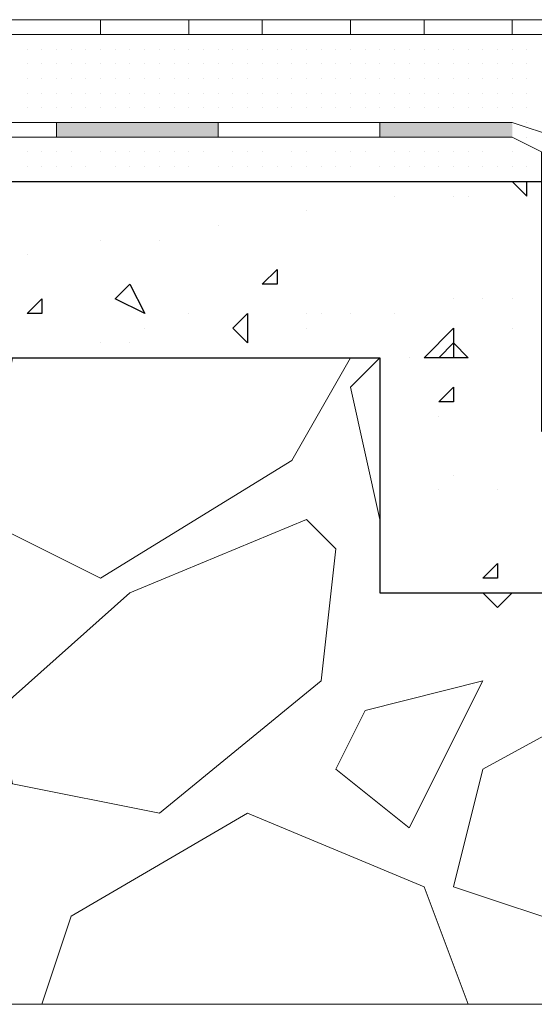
# Model space of a CAD drawing. Header units: metres. Extents: x 5.7 to 89.8, y 4 to 63.5.
# Tile 408 of 475: x 65.471 to 65.808, y 49.212 to 49.858. Entities that reach past the tile are written whole.
import ezdxf

# ---------------------------------------------------------------- set-up
doc = ezdxf.new("R2010")
doc.units = ezdxf.units.M
doc.header["$MEASUREMENT"] = 0
for name, color, linetype in [('PDF17_hatch', 7, 'Continuous'), ('PDF17_hatch-borshi', 7, 'Continuous'), ('PDF17_Isogam', 7, 'Continuous'), ('PDF17_kaff', 7, 'Continuous')]:
    doc.layers.add(name, color=color, linetype=linetype)

msp = doc.modelspace()

# ---------------------------------------------------------------- linework, layer by layer
at = {"layer": 'PDF17_hatch', "lineweight": 25}
for points in [[(65.79394, 49.75157), (65.80357, 49.74194), (65.80357, 49.75157)], [(65.71689, 49.74194), (65.71689, 49.74194)], [(65.75541, 49.74194), (65.75541, 49.74194)], [(65.76504, 49.74194), (65.76504, 49.74194)], [(65.6591, 49.73231), (65.6591, 49.73231)], [(65.60131, 49.72268), (65.60131, 49.72268)], [(65.52426, 49.71304), (65.52426, 49.71304)], [(65.56279, 49.71304), (65.56279, 49.71304)], [(65.47611, 49.70341), (65.47611, 49.70341)], [(65.48574, 49.67452), (65.48574, 49.67452)], [(65.75541, 49.67452), (65.75541, 49.67452)], [(65.77468, 49.67452), (65.77468, 49.67452)], [(65.79394, 49.67452), (65.79394, 49.67452)], [(65.58205, 49.66489), (65.58205, 49.66489)], [(65.6591, 49.66489), (65.6591, 49.66489)], [(65.66873, 49.66489), (65.66873, 49.66489)], [(65.68799, 49.66489), (65.68799, 49.66489)], [(65.71689, 49.66489), (65.71689, 49.66489)], [(65.55316, 49.65526), (65.55316, 49.65526)], [(65.6591, 49.65526), (65.6591, 49.65526)], [(65.79394, 49.65526), (65.79394, 49.65526)], [(65.52426, 49.64563), (65.52426, 49.64563)], [(65.54353, 49.64563), (65.54353, 49.64563)], [(65.72652, 49.63599), (65.72652, 49.63599)], [(65.75541, 49.61673), (65.75541, 49.61673)], [(65.74578, 49.59747), (65.74578, 49.59747)], [(65.75541, 49.55894), (65.75541, 49.55894)], [(65.74578, 49.54931), (65.74578, 49.54931)], [(65.78431, 49.54931), (65.78431, 49.54931)], [(65.74578, 49.4819), (65.74578, 49.4819)]]:
    msp.add_lwpolyline(points, dxfattribs=at)
for points in [[(65.63984, 49.69378), (65.63984, 49.68415), (65.63021, 49.68415)], [(65.55316, 49.66489), (65.5339, 49.67452), (65.54353, 49.68415)], [(65.48574, 49.67452), (65.48574, 49.66489), (65.47611, 49.66489)], [(65.62058, 49.66489), (65.62058, 49.64563), (65.61094, 49.65526)], [(65.75541, 49.63599), (65.73615, 49.63599), (65.75541, 49.65526)], [(65.75541, 49.64563), (65.76504, 49.63599), (65.74578, 49.63599)], [(65.75541, 49.61673), (65.75541, 49.6071), (65.74578, 49.6071)], [(65.78431, 49.50116), (65.78431, 49.49153), (65.77468, 49.49153)]]:
    msp.add_lwpolyline(points, close=True, dxfattribs=at)
at = {"layer": 'PDF17_hatch-borshi', "lineweight": 18}
for points in [[(65.47611, 49.84788), (65.47611, 49.84788)], [(65.48574, 49.84788), (65.48574, 49.84788)], [(65.49537, 49.84788), (65.49537, 49.84788)], [(65.505, 49.84788), (65.505, 49.84788)], [(65.505, 49.84788), (65.505, 49.84788)], [(65.51463, 49.84788), (65.51463, 49.84788)], [(65.52426, 49.84788), (65.52426, 49.84788)], [(65.5339, 49.84788), (65.5339, 49.84788)], [(65.54353, 49.84788), (65.54353, 49.84788)], [(65.55316, 49.84788), (65.55316, 49.84788)], [(65.56279, 49.84788), (65.56279, 49.84788)], [(65.57242, 49.84788), (65.57242, 49.84788)], [(65.58205, 49.84788), (65.58205, 49.84788)], [(65.58205, 49.84788), (65.58205, 49.84788)], [(65.60131, 49.84788), (65.60131, 49.84788)], [(65.60131, 49.84788), (65.60131, 49.84788)], [(65.61094, 49.84788), (65.61094, 49.84788)], [(65.62058, 49.84788), (65.62058, 49.84788)], [(65.63021, 49.84788), (65.63021, 49.84788)], [(65.63984, 49.84788), (65.63984, 49.84788)], [(65.64947, 49.84788), (65.64947, 49.84788)], [(65.64947, 49.84788), (65.64947, 49.84788)], [(65.6591, 49.84788), (65.6591, 49.84788)], [(65.66873, 49.84788), (65.66873, 49.84788)], [(65.66873, 49.84788), (65.66873, 49.84788)], [(65.68799, 49.84788), (65.68799, 49.84788)], [(65.68799, 49.84788), (65.68799, 49.84788)], [(65.69763, 49.84788), (65.69763, 49.84788)], [(65.70726, 49.84788), (65.70726, 49.84788)], [(65.71689, 49.84788), (65.71689, 49.84788)], [(65.71689, 49.84788), (65.71689, 49.84788)], [(65.71689, 49.84788), (65.71689, 49.84788)], [(65.72652, 49.84788), (65.72652, 49.84788)], [(65.73615, 49.84788), (65.73615, 49.84788)], [(65.74578, 49.84788), (65.74578, 49.84788)], [(65.75541, 49.84788), (65.75541, 49.84788)], [(65.75541, 49.84788), (65.75541, 49.84788)], [(65.76504, 49.84788), (65.76504, 49.84788)], [(65.77468, 49.84788), (65.77468, 49.84788)], [(65.78431, 49.84788), (65.78431, 49.84788)], [(65.78431, 49.84788), (65.78431, 49.84788)], [(65.79394, 49.84788), (65.79394, 49.84788)], [(65.80357, 49.84788), (65.80357, 49.84788)], [(65.47611, 49.83825), (65.47611, 49.83825)], [(65.47611, 49.83825), (65.47611, 49.83825)], [(65.47611, 49.83825), (65.47611, 49.83825)], [(65.47611, 49.83825), (65.47611, 49.83825)], [(65.48574, 49.83825), (65.48574, 49.83825)], [(65.48574, 49.83825), (65.48574, 49.83825)], [(65.48574, 49.83825), (65.48574, 49.83825)], [(65.48574, 49.83825), (65.48574, 49.83825)], [(65.49537, 49.83825), (65.49537, 49.83825)], [(65.49537, 49.83825), (65.49537, 49.83825)], [(65.49537, 49.83825), (65.49537, 49.83825)], [(65.505, 49.83825), (65.505, 49.83825)], [(65.505, 49.83825), (65.505, 49.83825)], [(65.505, 49.83825), (65.505, 49.83825)], [(65.51463, 49.83825), (65.51463, 49.83825)], [(65.51463, 49.83825), (65.51463, 49.83825)], [(65.52426, 49.83825), (65.52426, 49.83825)], [(65.52426, 49.83825), (65.52426, 49.83825)], [(65.52426, 49.83825), (65.52426, 49.83825)], [(65.5339, 49.83825), (65.5339, 49.83825)], [(65.5339, 49.83825), (65.5339, 49.83825)], [(65.5339, 49.83825), (65.5339, 49.83825)], [(65.5339, 49.83825), (65.5339, 49.83825)], [(65.5339, 49.83825), (65.5339, 49.83825)], [(65.54353, 49.83825), (65.54353, 49.83825)], [(65.54353, 49.83825), (65.54353, 49.83825)], [(65.54353, 49.83825), (65.54353, 49.83825)], [(65.54353, 49.83825), (65.54353, 49.83825)], [(65.55316, 49.83825), (65.55316, 49.83825)], [(65.55316, 49.83825), (65.55316, 49.83825)], [(65.55316, 49.83825), (65.55316, 49.83825)], [(65.56279, 49.83825), (65.56279, 49.83825)], [(65.56279, 49.83825), (65.56279, 49.83825)], [(65.56279, 49.83825), (65.56279, 49.83825)], [(65.56279, 49.83825), (65.56279, 49.83825)], [(65.57242, 49.83825), (65.57242, 49.83825)], [(65.57242, 49.83825), (65.57242, 49.83825)], [(65.57242, 49.83825), (65.57242, 49.83825)], [(65.58205, 49.83825), (65.58205, 49.83825)], [(65.58205, 49.83825), (65.58205, 49.83825)], [(65.58205, 49.83825), (65.58205, 49.83825)], [(65.59168, 49.83825), (65.59168, 49.83825)], [(65.59168, 49.83825), (65.59168, 49.83825)], [(65.59168, 49.83825), (65.59168, 49.83825)], [(65.59168, 49.83825), (65.59168, 49.83825)], [(65.60131, 49.83825), (65.60131, 49.83825)], [(65.60131, 49.83825), (65.60131, 49.83825)], [(65.60131, 49.83825), (65.60131, 49.83825)], [(65.61094, 49.83825), (65.61094, 49.83825)], [(65.61094, 49.83825), (65.61094, 49.83825)], [(65.61094, 49.83825), (65.61094, 49.83825)], [(65.62058, 49.83825), (65.62058, 49.83825)], [(65.62058, 49.83825), (65.62058, 49.83825)], [(65.63021, 49.83825), (65.63021, 49.83825)], [(65.63021, 49.83825), (65.63021, 49.83825)], [(65.63021, 49.83825), (65.63021, 49.83825)], [(65.63984, 49.83825), (65.63984, 49.83825)], [(65.63984, 49.83825), (65.63984, 49.83825)], [(65.64947, 49.83825), (65.64947, 49.83825)], [(65.64947, 49.83825), (65.64947, 49.83825)], [(65.64947, 49.83825), (65.64947, 49.83825)], [(65.64947, 49.83825), (65.64947, 49.83825)], [(65.6591, 49.83825), (65.6591, 49.83825)], [(65.6591, 49.83825), (65.6591, 49.83825)], [(65.6591, 49.83825), (65.6591, 49.83825)], [(65.66873, 49.83825), (65.66873, 49.83825)], [(65.66873, 49.83825), (65.66873, 49.83825)], [(65.66873, 49.83825), (65.66873, 49.83825)], [(65.66873, 49.83825), (65.66873, 49.83825)], [(65.67836, 49.83825), (65.67836, 49.83825)], [(65.67836, 49.83825), (65.67836, 49.83825)], [(65.67836, 49.83825), (65.67836, 49.83825)], [(65.67836, 49.83825), (65.67836, 49.83825)], [(65.68799, 49.83825), (65.68799, 49.83825)], [(65.68799, 49.83825), (65.68799, 49.83825)], [(65.69763, 49.83825), (65.69763, 49.83825)], [(65.69763, 49.83825), (65.69763, 49.83825)], [(65.69763, 49.83825), (65.69763, 49.83825)], [(65.70726, 49.83825), (65.70726, 49.83825)], [(65.70726, 49.83825), (65.70726, 49.83825)], [(65.71689, 49.83825), (65.71689, 49.83825)], [(65.71689, 49.83825), (65.71689, 49.83825)], [(65.71689, 49.83825), (65.71689, 49.83825)], [(65.72652, 49.83825), (65.72652, 49.83825)], [(65.72652, 49.83825), (65.72652, 49.83825)], [(65.73615, 49.83825), (65.73615, 49.83825)], [(65.73615, 49.83825), (65.73615, 49.83825)], [(65.73615, 49.83825), (65.73615, 49.83825)], [(65.74578, 49.83825), (65.74578, 49.83825)], [(65.74578, 49.83825), (65.74578, 49.83825)], [(65.74578, 49.83825), (65.74578, 49.83825)], [(65.74578, 49.83825), (65.74578, 49.83825)], [(65.75541, 49.83825), (65.75541, 49.83825)], [(65.75541, 49.83825), (65.75541, 49.83825)], [(65.75541, 49.83825), (65.75541, 49.83825)], [(65.76504, 49.83825), (65.76504, 49.83825)], [(65.76504, 49.83825), (65.76504, 49.83825)], [(65.76504, 49.83825), (65.76504, 49.83825)], [(65.76504, 49.83825), (65.76504, 49.83825)], [(65.77468, 49.83825), (65.77468, 49.83825)], [(65.77468, 49.83825), (65.77468, 49.83825)], [(65.78431, 49.83825), (65.78431, 49.83825)], [(65.78431, 49.83825), (65.78431, 49.83825)], [(65.78431, 49.83825), (65.78431, 49.83825)], [(65.78431, 49.83825), (65.78431, 49.83825)], [(65.79394, 49.83825), (65.79394, 49.83825)], [(65.79394, 49.83825), (65.79394, 49.83825)], [(65.79394, 49.83825), (65.79394, 49.83825)], [(65.80357, 49.83825), (65.80357, 49.83825)], [(65.80357, 49.83825), (65.80357, 49.83825)], [(65.80357, 49.83825), (65.80357, 49.83825)], [(65.80357, 49.83825), (65.80357, 49.83825)], [(65.47611, 49.82862), (65.47611, 49.82862)], [(65.47611, 49.82862), (65.47611, 49.82862)], [(65.47611, 49.82862), (65.47611, 49.82862)], [(65.47611, 49.82862), (65.47611, 49.82862)], [(65.48574, 49.82862), (65.48574, 49.82862)], [(65.48574, 49.82862), (65.48574, 49.82862)], [(65.48574, 49.82862), (65.48574, 49.82862)], [(65.48574, 49.82862), (65.48574, 49.82862)], [(65.49537, 49.82862), (65.49537, 49.82862)], [(65.49537, 49.82862), (65.49537, 49.82862)], [(65.49537, 49.82862), (65.49537, 49.82862)], [(65.49537, 49.82862), (65.49537, 49.82862)], [(65.505, 49.82862), (65.505, 49.82862)], [(65.505, 49.82862), (65.505, 49.82862)], [(65.505, 49.82862), (65.505, 49.82862)], [(65.505, 49.82862), (65.505, 49.82862)], [(65.51463, 49.82862), (65.51463, 49.82862)], [(65.51463, 49.82862), (65.51463, 49.82862)], [(65.51463, 49.82862), (65.51463, 49.82862)], [(65.51463, 49.82862), (65.51463, 49.82862)], [(65.52426, 49.82862), (65.52426, 49.82862)], [(65.52426, 49.82862), (65.52426, 49.82862)], [(65.52426, 49.82862), (65.52426, 49.82862)], [(65.52426, 49.82862), (65.52426, 49.82862)], [(65.5339, 49.82862), (65.5339, 49.82862)], [(65.5339, 49.82862), (65.5339, 49.82862)], [(65.5339, 49.82862), (65.5339, 49.82862)], [(65.5339, 49.82862), (65.5339, 49.82862)], [(65.54353, 49.82862), (65.54353, 49.82862)], [(65.54353, 49.82862), (65.54353, 49.82862)], [(65.54353, 49.82862), (65.54353, 49.82862)], [(65.55316, 49.82862), (65.55316, 49.82862)], [(65.55316, 49.82862), (65.55316, 49.82862)], [(65.55316, 49.82862), (65.55316, 49.82862)], [(65.55316, 49.82862), (65.55316, 49.82862)], [(65.56279, 49.82862), (65.56279, 49.82862)], [(65.56279, 49.82862), (65.56279, 49.82862)], [(65.56279, 49.82862), (65.56279, 49.82862)], [(65.56279, 49.82862), (65.56279, 49.82862)], [(65.57242, 49.82862), (65.57242, 49.82862)], [(65.57242, 49.82862), (65.57242, 49.82862)], [(65.57242, 49.82862), (65.57242, 49.82862)], [(65.58205, 49.82862), (65.58205, 49.82862)], [(65.58205, 49.82862), (65.58205, 49.82862)], [(65.58205, 49.82862), (65.58205, 49.82862)], [(65.58205, 49.82862), (65.58205, 49.82862)], [(65.59168, 49.82862), (65.59168, 49.82862)], [(65.59168, 49.82862), (65.59168, 49.82862)], [(65.59168, 49.82862), (65.59168, 49.82862)], [(65.59168, 49.82862), (65.59168, 49.82862)], [(65.60131, 49.82862), (65.60131, 49.82862)], [(65.60131, 49.82862), (65.60131, 49.82862)], [(65.60131, 49.82862), (65.60131, 49.82862)], [(65.60131, 49.82862), (65.60131, 49.82862)], [(65.61094, 49.82862), (65.61094, 49.82862)], [(65.61094, 49.82862), (65.61094, 49.82862)], [(65.61094, 49.82862), (65.61094, 49.82862)], [(65.61094, 49.82862), (65.61094, 49.82862)], [(65.62058, 49.82862), (65.62058, 49.82862)], [(65.62058, 49.82862), (65.62058, 49.82862)], [(65.62058, 49.82862), (65.62058, 49.82862)], [(65.62058, 49.82862), (65.62058, 49.82862)], [(65.62058, 49.82862), (65.62058, 49.82862)], [(65.63021, 49.82862), (65.63021, 49.82862)], [(65.63021, 49.82862), (65.63021, 49.82862)], [(65.63021, 49.82862), (65.63021, 49.82862)], [(65.63984, 49.82862), (65.63984, 49.82862)], [(65.63984, 49.82862), (65.63984, 49.82862)], [(65.63984, 49.82862), (65.63984, 49.82862)], [(65.64947, 49.82862), (65.64947, 49.82862)], [(65.64947, 49.82862), (65.64947, 49.82862)], [(65.64947, 49.82862), (65.64947, 49.82862)], [(65.6591, 49.82862), (65.6591, 49.82862)], [(65.6591, 49.82862), (65.6591, 49.82862)], [(65.6591, 49.82862), (65.6591, 49.82862)], [(65.66873, 49.82862), (65.66873, 49.82862)], [(65.66873, 49.82862), (65.66873, 49.82862)], [(65.66873, 49.82862), (65.66873, 49.82862)], [(65.66873, 49.82862), (65.66873, 49.82862)], [(65.67836, 49.82862), (65.67836, 49.82862)], [(65.67836, 49.82862), (65.67836, 49.82862)], [(65.67836, 49.82862), (65.67836, 49.82862)], [(65.68799, 49.82862), (65.68799, 49.82862)], [(65.68799, 49.82862), (65.68799, 49.82862)], [(65.68799, 49.82862), (65.68799, 49.82862)], [(65.68799, 49.82862), (65.68799, 49.82862)], [(65.68799, 49.82862), (65.68799, 49.82862)], [(65.69763, 49.82862), (65.69763, 49.82862)], [(65.69763, 49.82862), (65.69763, 49.82862)], [(65.69763, 49.82862), (65.69763, 49.82862)], [(65.70726, 49.82862), (65.70726, 49.82862)], [(65.70726, 49.82862), (65.70726, 49.82862)], [(65.70726, 49.82862), (65.70726, 49.82862)], [(65.70726, 49.82862), (65.70726, 49.82862)], [(65.71689, 49.82862), (65.71689, 49.82862)], [(65.71689, 49.82862), (65.71689, 49.82862)], [(65.71689, 49.82862), (65.71689, 49.82862)], [(65.72652, 49.82862), (65.72652, 49.82862)], [(65.72652, 49.82862), (65.72652, 49.82862)], [(65.72652, 49.82862), (65.72652, 49.82862)], [(65.73615, 49.82862), (65.73615, 49.82862)], [(65.73615, 49.82862), (65.73615, 49.82862)], [(65.73615, 49.82862), (65.73615, 49.82862)], [(65.73615, 49.82862), (65.73615, 49.82862)], [(65.73615, 49.82862), (65.73615, 49.82862)], [(65.74578, 49.82862), (65.74578, 49.82862)], [(65.74578, 49.82862), (65.74578, 49.82862)], [(65.75541, 49.82862), (65.75541, 49.82862)], [(65.75541, 49.82862), (65.75541, 49.82862)], [(65.75541, 49.82862), (65.75541, 49.82862)], [(65.75541, 49.82862), (65.75541, 49.82862)], [(65.76504, 49.82862), (65.76504, 49.82862)], [(65.76504, 49.82862), (65.76504, 49.82862)], [(65.76504, 49.82862), (65.76504, 49.82862)], [(65.77468, 49.82862), (65.77468, 49.82862)], [(65.77468, 49.82862), (65.77468, 49.82862)], [(65.77468, 49.82862), (65.77468, 49.82862)], [(65.78431, 49.82862), (65.78431, 49.82862)], [(65.78431, 49.82862), (65.78431, 49.82862)], [(65.78431, 49.82862), (65.78431, 49.82862)], [(65.79394, 49.82862), (65.79394, 49.82862)], [(65.79394, 49.82862), (65.79394, 49.82862)], [(65.79394, 49.82862), (65.79394, 49.82862)], [(65.79394, 49.82862), (65.79394, 49.82862)], [(65.80357, 49.82862), (65.80357, 49.82862)], [(65.80357, 49.82862), (65.80357, 49.82862)], [(65.80357, 49.82862), (65.80357, 49.82862)], [(65.80357, 49.82862), (65.80357, 49.82862)], [(65.47611, 49.81899), (65.47611, 49.81899)], [(65.47611, 49.81899), (65.47611, 49.81899)], [(65.48574, 49.81899), (65.48574, 49.81899)], [(65.48574, 49.81899), (65.48574, 49.81899)], [(65.48574, 49.81899), (65.48574, 49.81899)], [(65.49537, 49.81899), (65.49537, 49.81899)], [(65.49537, 49.81899), (65.49537, 49.81899)], [(65.49537, 49.81899), (65.49537, 49.81899)], [(65.505, 49.81899), (65.505, 49.81899)], [(65.505, 49.81899), (65.505, 49.81899)], [(65.505, 49.81899), (65.505, 49.81899)], [(65.505, 49.81899), (65.505, 49.81899)], [(65.51463, 49.81899), (65.51463, 49.81899)], [(65.51463, 49.81899), (65.51463, 49.81899)], [(65.51463, 49.81899), (65.51463, 49.81899)], [(65.51463, 49.81899), (65.51463, 49.81899)], [(65.51463, 49.81899), (65.51463, 49.81899)], [(65.52426, 49.81899), (65.52426, 49.81899)], [(65.52426, 49.81899), (65.52426, 49.81899)], [(65.52426, 49.81899), (65.52426, 49.81899)], [(65.52426, 49.81899), (65.52426, 49.81899)], [(65.5339, 49.81899), (65.5339, 49.81899)], [(65.5339, 49.81899), (65.5339, 49.81899)], [(65.5339, 49.81899), (65.5339, 49.81899)], [(65.5339, 49.81899), (65.5339, 49.81899)], [(65.5339, 49.81899), (65.5339, 49.81899)], [(65.54353, 49.81899), (65.54353, 49.81899)], [(65.54353, 49.81899), (65.54353, 49.81899)], [(65.54353, 49.81899), (65.54353, 49.81899)], [(65.54353, 49.81899), (65.54353, 49.81899)], [(65.55316, 49.81899), (65.55316, 49.81899)], [(65.55316, 49.81899), (65.55316, 49.81899)], [(65.55316, 49.81899), (65.55316, 49.81899)], [(65.55316, 49.81899), (65.55316, 49.81899)], [(65.56279, 49.81899), (65.56279, 49.81899)], [(65.56279, 49.81899), (65.56279, 49.81899)], [(65.56279, 49.81899), (65.56279, 49.81899)], [(65.56279, 49.81899), (65.56279, 49.81899)], [(65.57242, 49.81899), (65.57242, 49.81899)], [(65.57242, 49.81899), (65.57242, 49.81899)], [(65.57242, 49.81899), (65.57242, 49.81899)], [(65.58205, 49.81899), (65.58205, 49.81899)], [(65.58205, 49.81899), (65.58205, 49.81899)], [(65.58205, 49.81899), (65.58205, 49.81899)], [(65.58205, 49.81899), (65.58205, 49.81899)], [(65.59168, 49.81899), (65.59168, 49.81899)], [(65.59168, 49.81899), (65.59168, 49.81899)], [(65.59168, 49.81899), (65.59168, 49.81899)], [(65.59168, 49.81899), (65.59168, 49.81899)], [(65.60131, 49.81899), (65.60131, 49.81899)], [(65.60131, 49.81899), (65.60131, 49.81899)], [(65.60131, 49.81899), (65.60131, 49.81899)], [(65.61094, 49.81899), (65.61094, 49.81899)], [(65.61094, 49.81899), (65.61094, 49.81899)], [(65.61094, 49.81899), (65.61094, 49.81899)], [(65.61094, 49.81899), (65.61094, 49.81899)], [(65.62058, 49.81899), (65.62058, 49.81899)], [(65.62058, 49.81899), (65.62058, 49.81899)], [(65.62058, 49.81899), (65.62058, 49.81899)], [(65.63021, 49.81899), (65.63021, 49.81899)], [(65.63021, 49.81899), (65.63021, 49.81899)], [(65.63021, 49.81899), (65.63021, 49.81899)], [(65.63021, 49.81899), (65.63021, 49.81899)], [(65.63984, 49.81899), (65.63984, 49.81899)], [(65.63984, 49.81899), (65.63984, 49.81899)], [(65.63984, 49.81899), (65.63984, 49.81899)], [(65.64947, 49.81899), (65.64947, 49.81899)], [(65.64947, 49.81899), (65.64947, 49.81899)], [(65.64947, 49.81899), (65.64947, 49.81899)], [(65.64947, 49.81899), (65.64947, 49.81899)], [(65.6591, 49.81899), (65.6591, 49.81899)], [(65.6591, 49.81899), (65.6591, 49.81899)], [(65.6591, 49.81899), (65.6591, 49.81899)], [(65.6591, 49.81899), (65.6591, 49.81899)], [(65.66873, 49.81899), (65.66873, 49.81899)], [(65.66873, 49.81899), (65.66873, 49.81899)], [(65.66873, 49.81899), (65.66873, 49.81899)], [(65.66873, 49.81899), (65.66873, 49.81899)], [(65.67836, 49.81899), (65.67836, 49.81899)], [(65.67836, 49.81899), (65.67836, 49.81899)], [(65.67836, 49.81899), (65.67836, 49.81899)], [(65.68799, 49.81899), (65.68799, 49.81899)], [(65.68799, 49.81899), (65.68799, 49.81899)], [(65.69763, 49.81899), (65.69763, 49.81899)], [(65.69763, 49.81899), (65.69763, 49.81899)], [(65.69763, 49.81899), (65.69763, 49.81899)], [(65.70726, 49.81899), (65.70726, 49.81899)], [(65.70726, 49.81899), (65.70726, 49.81899)], [(65.70726, 49.81899), (65.70726, 49.81899)], [(65.71689, 49.81899), (65.71689, 49.81899)], [(65.71689, 49.81899), (65.71689, 49.81899)], [(65.71689, 49.81899), (65.71689, 49.81899)], [(65.71689, 49.81899), (65.71689, 49.81899)], [(65.72652, 49.81899), (65.72652, 49.81899)], [(65.72652, 49.81899), (65.72652, 49.81899)], [(65.72652, 49.81899), (65.72652, 49.81899)], [(65.73615, 49.81899), (65.73615, 49.81899)], [(65.73615, 49.81899), (65.73615, 49.81899)], [(65.73615, 49.81899), (65.73615, 49.81899)], [(65.73615, 49.81899), (65.73615, 49.81899)], [(65.74578, 49.81899), (65.74578, 49.81899)], [(65.74578, 49.81899), (65.74578, 49.81899)], [(65.74578, 49.81899), (65.74578, 49.81899)], [(65.74578, 49.81899), (65.74578, 49.81899)], [(65.74578, 49.81899), (65.74578, 49.81899)], [(65.75541, 49.81899), (65.75541, 49.81899)], [(65.75541, 49.81899), (65.75541, 49.81899)], [(65.75541, 49.81899), (65.75541, 49.81899)], [(65.76504, 49.81899), (65.76504, 49.81899)], [(65.76504, 49.81899), (65.76504, 49.81899)], [(65.76504, 49.81899), (65.76504, 49.81899)], [(65.76504, 49.81899), (65.76504, 49.81899)], [(65.77468, 49.81899), (65.77468, 49.81899)], [(65.77468, 49.81899), (65.77468, 49.81899)], [(65.77468, 49.81899), (65.77468, 49.81899)], [(65.77468, 49.81899), (65.77468, 49.81899)], [(65.78431, 49.81899), (65.78431, 49.81899)], [(65.78431, 49.81899), (65.78431, 49.81899)], [(65.79394, 49.81899), (65.79394, 49.81899)], [(65.79394, 49.81899), (65.79394, 49.81899)], [(65.80357, 49.81899), (65.80357, 49.81899)], [(65.80357, 49.81899), (65.80357, 49.81899)], [(65.80357, 49.81899), (65.80357, 49.81899)], [(65.80357, 49.81899), (65.80357, 49.81899)], [(65.47611, 49.80936), (65.47611, 49.80936)], [(65.47611, 49.80936), (65.47611, 49.80936)], [(65.47611, 49.80936), (65.47611, 49.80936)], [(65.47611, 49.80936), (65.47611, 49.80936)], [(65.48574, 49.80936), (65.48574, 49.80936)], [(65.48574, 49.80936), (65.48574, 49.80936)], [(65.48574, 49.80936), (65.48574, 49.80936)], [(65.49537, 49.80936), (65.49537, 49.80936)], [(65.505, 49.80936), (65.505, 49.80936)], [(65.505, 49.80936), (65.505, 49.80936)], [(65.51463, 49.80936), (65.51463, 49.80936)], [(65.51463, 49.80936), (65.51463, 49.80936)], [(65.52426, 49.80936), (65.52426, 49.80936)], [(65.52426, 49.80936), (65.52426, 49.80936)], [(65.52426, 49.80936), (65.52426, 49.80936)], [(65.52426, 49.80936), (65.52426, 49.80936)], [(65.5339, 49.80936), (65.5339, 49.80936)], [(65.5339, 49.80936), (65.5339, 49.80936)], [(65.5339, 49.80936), (65.5339, 49.80936)], [(65.5339, 49.80936), (65.5339, 49.80936)], [(65.5339, 49.80936), (65.5339, 49.80936)], [(65.54353, 49.80936), (65.54353, 49.80936)], [(65.54353, 49.80936), (65.54353, 49.80936)], [(65.54353, 49.80936), (65.54353, 49.80936)], [(65.54353, 49.80936), (65.54353, 49.80936)], [(65.55316, 49.80936), (65.55316, 49.80936)], [(65.55316, 49.80936), (65.55316, 49.80936)], [(65.55316, 49.80936), (65.55316, 49.80936)], [(65.55316, 49.80936), (65.55316, 49.80936)], [(65.56279, 49.80936), (65.56279, 49.80936)], [(65.56279, 49.80936), (65.56279, 49.80936)], [(65.56279, 49.80936), (65.56279, 49.80936)], [(65.56279, 49.80936), (65.56279, 49.80936)], [(65.57242, 49.80936), (65.57242, 49.80936)], [(65.57242, 49.80936), (65.57242, 49.80936)], [(65.57242, 49.80936), (65.57242, 49.80936)], [(65.58205, 49.80936), (65.58205, 49.80936)], [(65.58205, 49.80936), (65.58205, 49.80936)], [(65.58205, 49.80936), (65.58205, 49.80936)], [(65.59168, 49.80936), (65.59168, 49.80936)], [(65.59168, 49.80936), (65.59168, 49.80936)], [(65.59168, 49.80936), (65.59168, 49.80936)], [(65.59168, 49.80936), (65.59168, 49.80936)], [(65.60131, 49.80936), (65.60131, 49.80936)], [(65.60131, 49.80936), (65.60131, 49.80936)], [(65.60131, 49.80936), (65.60131, 49.80936)], [(65.61094, 49.80936), (65.61094, 49.80936)], [(65.61094, 49.80936), (65.61094, 49.80936)], [(65.62058, 49.80936), (65.62058, 49.80936)], [(65.62058, 49.80936), (65.62058, 49.80936)], [(65.62058, 49.80936), (65.62058, 49.80936)], [(65.62058, 49.80936), (65.62058, 49.80936)], [(65.63021, 49.80936), (65.63021, 49.80936)], [(65.63021, 49.80936), (65.63021, 49.80936)], [(65.63984, 49.80936), (65.63984, 49.80936)], [(65.63984, 49.80936), (65.63984, 49.80936)], [(65.63984, 49.80936), (65.63984, 49.80936)], [(65.63984, 49.80936), (65.63984, 49.80936)], [(65.64947, 49.80936), (65.64947, 49.80936)], [(65.64947, 49.80936), (65.64947, 49.80936)], [(65.64947, 49.80936), (65.64947, 49.80936)], [(65.6591, 49.80936), (65.6591, 49.80936)], [(65.6591, 49.80936), (65.6591, 49.80936)], [(65.6591, 49.80936), (65.6591, 49.80936)], [(65.6591, 49.80936), (65.6591, 49.80936)], [(65.66873, 49.80936), (65.66873, 49.80936)], [(65.66873, 49.80936), (65.66873, 49.80936)], [(65.66873, 49.80936), (65.66873, 49.80936)], [(65.66873, 49.80936), (65.66873, 49.80936)], [(65.67836, 49.80936), (65.67836, 49.80936)], [(65.67836, 49.80936), (65.67836, 49.80936)], [(65.67836, 49.80936), (65.67836, 49.80936)], [(65.67836, 49.80936), (65.67836, 49.80936)], [(65.68799, 49.80936), (65.68799, 49.80936)], [(65.68799, 49.80936), (65.68799, 49.80936)], [(65.68799, 49.80936), (65.68799, 49.80936)], [(65.68799, 49.80936), (65.68799, 49.80936)], [(65.69763, 49.80936), (65.69763, 49.80936)], [(65.69763, 49.80936), (65.69763, 49.80936)], [(65.70726, 49.80936), (65.70726, 49.80936)], [(65.70726, 49.80936), (65.70726, 49.80936)], [(65.70726, 49.80936), (65.70726, 49.80936)], [(65.71689, 49.80936), (65.71689, 49.80936)], [(65.72652, 49.80936), (65.72652, 49.80936)], [(65.72652, 49.80936), (65.72652, 49.80936)], [(65.72652, 49.80936), (65.72652, 49.80936)], [(65.73615, 49.80936), (65.73615, 49.80936)], [(65.73615, 49.80936), (65.73615, 49.80936)], [(65.73615, 49.80936), (65.73615, 49.80936)], [(65.73615, 49.80936), (65.73615, 49.80936)], [(65.73615, 49.80936), (65.73615, 49.80936)], [(65.74578, 49.80936), (65.74578, 49.80936)], [(65.74578, 49.80936), (65.74578, 49.80936)], [(65.74578, 49.80936), (65.74578, 49.80936)], [(65.74578, 49.80936), (65.74578, 49.80936)], [(65.74578, 49.80936), (65.74578, 49.80936)], [(65.75541, 49.80936), (65.75541, 49.80936)], [(65.75541, 49.80936), (65.75541, 49.80936)], [(65.75541, 49.80936), (65.75541, 49.80936)], [(65.75541, 49.80936), (65.75541, 49.80936)], [(65.76504, 49.80936), (65.76504, 49.80936)], [(65.76504, 49.80936), (65.76504, 49.80936)], [(65.76504, 49.80936), (65.76504, 49.80936)], [(65.76504, 49.80936), (65.76504, 49.80936)], [(65.77468, 49.80936), (65.77468, 49.80936)], [(65.77468, 49.80936), (65.77468, 49.80936)], [(65.77468, 49.80936), (65.77468, 49.80936)], [(65.77468, 49.80936), (65.77468, 49.80936)], [(65.77468, 49.80936), (65.77468, 49.80936)], [(65.78431, 49.80936), (65.78431, 49.80936)], [(65.78431, 49.80936), (65.78431, 49.80936)], [(65.78431, 49.80936), (65.78431, 49.80936)], [(65.78431, 49.80936), (65.78431, 49.80936)], [(65.79394, 49.80936), (65.79394, 49.80936)], [(65.79394, 49.80936), (65.79394, 49.80936)], [(65.79394, 49.80936), (65.79394, 49.80936)], [(65.79394, 49.80936), (65.79394, 49.80936)], [(65.80357, 49.80936), (65.80357, 49.80936)], [(65.80357, 49.80936), (65.80357, 49.80936)], [(65.80357, 49.80936), (65.80357, 49.80936)], [(65.80357, 49.80936), (65.80357, 49.80936)], [(65.80357, 49.80936), (65.80357, 49.80936)], [(65.47611, 49.79972), (65.47611, 49.79972)], [(65.47611, 49.79972), (65.47611, 49.79972)], [(65.47611, 49.79972), (65.47611, 49.79972)], [(65.48574, 49.79972), (65.48574, 49.79972)], [(65.48574, 49.79972), (65.48574, 49.79972)], [(65.48574, 49.79972), (65.48574, 49.79972)], [(65.48574, 49.79972), (65.48574, 49.79972)], [(65.48574, 49.79972), (65.48574, 49.79972)], [(65.49537, 49.79972), (65.49537, 49.79972)], [(65.49537, 49.79972), (65.49537, 49.79972)], [(65.49537, 49.79972), (65.49537, 49.79972)], [(65.49537, 49.79972), (65.49537, 49.79972)], [(65.505, 49.79972), (65.505, 49.79972)], [(65.505, 49.79972), (65.505, 49.79972)], [(65.505, 49.79972), (65.505, 49.79972)], [(65.505, 49.79972), (65.505, 49.79972)], [(65.51463, 49.79972), (65.51463, 49.79972)], [(65.51463, 49.79972), (65.51463, 49.79972)], [(65.51463, 49.79972), (65.51463, 49.79972)], [(65.51463, 49.79972), (65.51463, 49.79972)], [(65.52426, 49.79972), (65.52426, 49.79972)], [(65.52426, 49.79972), (65.52426, 49.79972)], [(65.5339, 49.79972), (65.5339, 49.79972)], [(65.5339, 49.79972), (65.5339, 49.79972)], [(65.5339, 49.79972), (65.5339, 49.79972)], [(65.54353, 49.79972), (65.54353, 49.79972)], [(65.54353, 49.79972), (65.54353, 49.79972)], [(65.54353, 49.79972), (65.54353, 49.79972)], [(65.54353, 49.79972), (65.54353, 49.79972)], [(65.55316, 49.79972), (65.55316, 49.79972)], [(65.55316, 49.79972), (65.55316, 49.79972)], [(65.56279, 49.79972), (65.56279, 49.79972)], [(65.56279, 49.79972), (65.56279, 49.79972)], [(65.56279, 49.79972), (65.56279, 49.79972)], [(65.56279, 49.79972), (65.56279, 49.79972)], [(65.56279, 49.79972), (65.56279, 49.79972)], [(65.56279, 49.79972), (65.56279, 49.79972)], [(65.57242, 49.79972), (65.57242, 49.79972)], [(65.57242, 49.79972), (65.57242, 49.79972)], [(65.57242, 49.79972), (65.57242, 49.79972)], [(65.57242, 49.79972), (65.57242, 49.79972)], [(65.58205, 49.79972), (65.58205, 49.79972)], [(65.58205, 49.79972), (65.58205, 49.79972)], [(65.58205, 49.79972), (65.58205, 49.79972)], [(65.58205, 49.79972), (65.58205, 49.79972)], [(65.58205, 49.79972), (65.58205, 49.79972)], [(65.59168, 49.79972), (65.59168, 49.79972)], [(65.59168, 49.79972), (65.59168, 49.79972)], [(65.59168, 49.79972), (65.59168, 49.79972)], [(65.59168, 49.79972), (65.59168, 49.79972)], [(65.59168, 49.79972), (65.59168, 49.79972)], [(65.60131, 49.79972), (65.60131, 49.79972)], [(65.60131, 49.79972), (65.60131, 49.79972)], [(65.60131, 49.79972), (65.60131, 49.79972)], [(65.61094, 49.79972), (65.61094, 49.79972)], [(65.61094, 49.79972), (65.61094, 49.79972)], [(65.61094, 49.79972), (65.61094, 49.79972)], [(65.61094, 49.79972), (65.61094, 49.79972)], [(65.61094, 49.79972), (65.61094, 49.79972)], [(65.62058, 49.79972), (65.62058, 49.79972)], [(65.62058, 49.79972), (65.62058, 49.79972)], [(65.62058, 49.79972), (65.62058, 49.79972)], [(65.63021, 49.79972), (65.63021, 49.79972)], [(65.63021, 49.79972), (65.63021, 49.79972)], [(65.63021, 49.79972), (65.63021, 49.79972)], [(65.63021, 49.79972), (65.63021, 49.79972)], [(65.63984, 49.79972), (65.63984, 49.79972)], [(65.63984, 49.79972), (65.63984, 49.79972)], [(65.63984, 49.79972), (65.63984, 49.79972)], [(65.64947, 49.79972), (65.64947, 49.79972)], [(65.64947, 49.79972), (65.64947, 49.79972)], [(65.64947, 49.79972), (65.64947, 49.79972)], [(65.64947, 49.79972), (65.64947, 49.79972)], [(65.6591, 49.79972), (65.6591, 49.79972)], [(65.6591, 49.79972), (65.6591, 49.79972)], [(65.6591, 49.79972), (65.6591, 49.79972)], [(65.6591, 49.79972), (65.6591, 49.79972)], [(65.66873, 49.79972), (65.66873, 49.79972)], [(65.66873, 49.79972), (65.66873, 49.79972)], [(65.66873, 49.79972), (65.66873, 49.79972)], [(65.66873, 49.79972), (65.66873, 49.79972)], [(65.67836, 49.79972), (65.67836, 49.79972)], [(65.67836, 49.79972), (65.67836, 49.79972)], [(65.67836, 49.79972), (65.67836, 49.79972)], [(65.67836, 49.79972), (65.67836, 49.79972)], [(65.67836, 49.79972), (65.67836, 49.79972)], [(65.68799, 49.79972), (65.68799, 49.79972)], [(65.68799, 49.79972), (65.68799, 49.79972)], [(65.68799, 49.79972), (65.68799, 49.79972)], [(65.69763, 49.79972), (65.69763, 49.79972)], [(65.69763, 49.79972), (65.69763, 49.79972)], [(65.69763, 49.79972), (65.69763, 49.79972)], [(65.69763, 49.79972), (65.69763, 49.79972)], [(65.69763, 49.79972), (65.69763, 49.79972)], [(65.70726, 49.79972), (65.70726, 49.79972)], [(65.70726, 49.79972), (65.70726, 49.79972)], [(65.70726, 49.79972), (65.70726, 49.79972)], [(65.71689, 49.79972), (65.71689, 49.79972)], [(65.71689, 49.79972), (65.71689, 49.79972)], [(65.71689, 49.79972), (65.71689, 49.79972)], [(65.71689, 49.79972), (65.71689, 49.79972)], [(65.72652, 49.79972), (65.72652, 49.79972)], [(65.72652, 49.79972), (65.72652, 49.79972)], [(65.72652, 49.79972), (65.72652, 49.79972)], [(65.72652, 49.79972), (65.72652, 49.79972)], [(65.73615, 49.79972), (65.73615, 49.79972)], [(65.73615, 49.79972), (65.73615, 49.79972)], [(65.74578, 49.79972), (65.74578, 49.79972)], [(65.74578, 49.79972), (65.74578, 49.79972)], [(65.74578, 49.79972), (65.74578, 49.79972)], [(65.74578, 49.79972), (65.74578, 49.79972)], [(65.75541, 49.79972), (65.75541, 49.79972)], [(65.75541, 49.79972), (65.75541, 49.79972)], [(65.75541, 49.79972), (65.75541, 49.79972)], [(65.76504, 49.79972), (65.76504, 49.79972)], [(65.76504, 49.79972), (65.76504, 49.79972)], [(65.76504, 49.79972), (65.76504, 49.79972)], [(65.76504, 49.79972), (65.76504, 49.79972)], [(65.77468, 49.79972), (65.77468, 49.79972)], [(65.77468, 49.79972), (65.77468, 49.79972)], [(65.77468, 49.79972), (65.77468, 49.79972)], [(65.77468, 49.79972), (65.77468, 49.79972)], [(65.78431, 49.79972), (65.78431, 49.79972)], [(65.78431, 49.79972), (65.78431, 49.79972)], [(65.78431, 49.79972), (65.78431, 49.79972)], [(65.79394, 49.79972), (65.79394, 49.79972)], [(65.79394, 49.79972), (65.79394, 49.79972)], [(65.79394, 49.79972), (65.79394, 49.79972)], [(65.80357, 49.79972), (65.80357, 49.79972)], [(65.80357, 49.79972), (65.80357, 49.79972)], [(65.80357, 49.79972), (65.80357, 49.79972)], [(65.80357, 49.79972), (65.80357, 49.79972)], [(65.48574, 49.79009), (65.48574, 49.79009)], [(65.49537, 49.79009), (65.49537, 49.79009)], [(65.51463, 49.79009), (65.51463, 49.79009)], [(65.52426, 49.79009), (65.52426, 49.79009)], [(65.5339, 49.79009), (65.5339, 49.79009)], [(65.5339, 49.79009), (65.5339, 49.79009)], [(65.5339, 49.79009), (65.5339, 49.79009)], [(65.54353, 49.79009), (65.54353, 49.79009)], [(65.55316, 49.79009), (65.55316, 49.79009)], [(65.55316, 49.79009), (65.55316, 49.79009)], [(65.57242, 49.79009), (65.57242, 49.79009)], [(65.59168, 49.79009), (65.59168, 49.79009)], [(65.62058, 49.79009), (65.62058, 49.79009)], [(65.63984, 49.79009), (65.63984, 49.79009)], [(65.63984, 49.79009), (65.63984, 49.79009)], [(65.64947, 49.79009), (65.64947, 49.79009)], [(65.6591, 49.79009), (65.6591, 49.79009)], [(65.6591, 49.79009), (65.6591, 49.79009)], [(65.66873, 49.79009), (65.66873, 49.79009)], [(65.67836, 49.79009), (65.67836, 49.79009)], [(65.68799, 49.79009), (65.68799, 49.79009)], [(65.69763, 49.79009), (65.69763, 49.79009)], [(65.70726, 49.79009), (65.70726, 49.79009)], [(65.71689, 49.79009), (65.71689, 49.79009)], [(65.72652, 49.79009), (65.72652, 49.79009)], [(65.72652, 49.79009), (65.72652, 49.79009)], [(65.73615, 49.79009), (65.73615, 49.79009)], [(65.74578, 49.79009), (65.74578, 49.79009)], [(65.74578, 49.79009), (65.74578, 49.79009)], [(65.74578, 49.79009), (65.74578, 49.79009)], [(65.75541, 49.79009), (65.75541, 49.79009)], [(65.75541, 49.79009), (65.75541, 49.79009)], [(65.76504, 49.79009), (65.76504, 49.79009)], [(65.77468, 49.79009), (65.77468, 49.79009)], [(65.77468, 49.79009), (65.77468, 49.79009)], [(65.78431, 49.79009), (65.78431, 49.79009)], [(65.79394, 49.79009), (65.79394, 49.79009)], [(65.80357, 49.79009), (65.80357, 49.79009)], [(65.80357, 49.79009), (65.80357, 49.79009)], [(65.47611, 49.78046), (65.47611, 49.78046)], [(65.48574, 49.78046), (65.48574, 49.78046)], [(65.51463, 49.78046), (65.51463, 49.78046)], [(65.51463, 49.78046), (65.51463, 49.78046)], [(65.5339, 49.78046), (65.5339, 49.78046)], [(65.54353, 49.78046), (65.54353, 49.78046)], [(65.55316, 49.78046), (65.55316, 49.78046)], [(65.56279, 49.78046), (65.56279, 49.78046)], [(65.58205, 49.78046), (65.58205, 49.78046)], [(65.58205, 49.78046), (65.58205, 49.78046)], [(65.59168, 49.78046), (65.59168, 49.78046)], [(65.59168, 49.78046), (65.59168, 49.78046)], [(65.60131, 49.78046), (65.60131, 49.78046)], [(65.60131, 49.78046), (65.60131, 49.78046)], [(65.61094, 49.78046), (65.61094, 49.78046)], [(65.62058, 49.78046), (65.62058, 49.78046)], [(65.62058, 49.78046), (65.62058, 49.78046)], [(65.62058, 49.78046), (65.62058, 49.78046)], [(65.63984, 49.78046), (65.63984, 49.78046)], [(65.64947, 49.78046), (65.64947, 49.78046)], [(65.66873, 49.78046), (65.66873, 49.78046)], [(65.66873, 49.78046), (65.66873, 49.78046)], [(65.68799, 49.78046), (65.68799, 49.78046)], [(65.69763, 49.78046), (65.69763, 49.78046)], [(65.71689, 49.78046), (65.71689, 49.78046)], [(65.72652, 49.78046), (65.72652, 49.78046)], [(65.73615, 49.78046), (65.73615, 49.78046)], [(65.74578, 49.78046), (65.74578, 49.78046)], [(65.75541, 49.78046), (65.75541, 49.78046)], [(65.75541, 49.78046), (65.75541, 49.78046)], [(65.75541, 49.78046), (65.75541, 49.78046)], [(65.76504, 49.78046), (65.76504, 49.78046)], [(65.77468, 49.78046), (65.77468, 49.78046)], [(65.77468, 49.78046), (65.77468, 49.78046)], [(65.78431, 49.78046), (65.78431, 49.78046)], [(65.78431, 49.78046), (65.78431, 49.78046)], [(65.78431, 49.78046), (65.78431, 49.78046)], [(65.80357, 49.78046), (65.80357, 49.78046)], [(65.47611, 49.77083), (65.47611, 49.77083)], [(65.48574, 49.77083), (65.48574, 49.77083)], [(65.48574, 49.77083), (65.48574, 49.77083)], [(65.49537, 49.77083), (65.49537, 49.77083)], [(65.505, 49.77083), (65.505, 49.77083)], [(65.505, 49.77083), (65.505, 49.77083)], [(65.505, 49.77083), (65.505, 49.77083)], [(65.52426, 49.77083), (65.52426, 49.77083)], [(65.52426, 49.77083), (65.52426, 49.77083)], [(65.52426, 49.77083), (65.52426, 49.77083)], [(65.52426, 49.77083), (65.52426, 49.77083)], [(65.5339, 49.77083), (65.5339, 49.77083)], [(65.5339, 49.77083), (65.5339, 49.77083)], [(65.54353, 49.77083), (65.54353, 49.77083)], [(65.54353, 49.77083), (65.54353, 49.77083)], [(65.55316, 49.77083), (65.55316, 49.77083)], [(65.55316, 49.77083), (65.55316, 49.77083)], [(65.55316, 49.77083), (65.55316, 49.77083)], [(65.55316, 49.77083), (65.55316, 49.77083)], [(65.56279, 49.77083), (65.56279, 49.77083)], [(65.56279, 49.77083), (65.56279, 49.77083)], [(65.57242, 49.77083), (65.57242, 49.77083)], [(65.57242, 49.77083), (65.57242, 49.77083)], [(65.58205, 49.77083), (65.58205, 49.77083)], [(65.59168, 49.77083), (65.59168, 49.77083)], [(65.59168, 49.77083), (65.59168, 49.77083)], [(65.61094, 49.77083), (65.61094, 49.77083)], [(65.61094, 49.77083), (65.61094, 49.77083)], [(65.62058, 49.77083), (65.62058, 49.77083)], [(65.63021, 49.77083), (65.63021, 49.77083)], [(65.63021, 49.77083), (65.63021, 49.77083)], [(65.63021, 49.77083), (65.63021, 49.77083)], [(65.64947, 49.77083), (65.64947, 49.77083)], [(65.6591, 49.77083), (65.6591, 49.77083)], [(65.6591, 49.77083), (65.6591, 49.77083)], [(65.6591, 49.77083), (65.6591, 49.77083)], [(65.67836, 49.77083), (65.67836, 49.77083)], [(65.67836, 49.77083), (65.67836, 49.77083)], [(65.68799, 49.77083), (65.68799, 49.77083)], [(65.68799, 49.77083), (65.68799, 49.77083)], [(65.68799, 49.77083), (65.68799, 49.77083)], [(65.69763, 49.77083), (65.69763, 49.77083)], [(65.69763, 49.77083), (65.69763, 49.77083)], [(65.69763, 49.77083), (65.69763, 49.77083)], [(65.71689, 49.77083), (65.71689, 49.77083)], [(65.71689, 49.77083), (65.71689, 49.77083)], [(65.71689, 49.77083), (65.71689, 49.77083)], [(65.72652, 49.77083), (65.72652, 49.77083)], [(65.72652, 49.77083), (65.72652, 49.77083)], [(65.72652, 49.77083), (65.72652, 49.77083)], [(65.73615, 49.77083), (65.73615, 49.77083)], [(65.74578, 49.77083), (65.74578, 49.77083)], [(65.74578, 49.77083), (65.74578, 49.77083)], [(65.74578, 49.77083), (65.74578, 49.77083)], [(65.75541, 49.77083), (65.75541, 49.77083)], [(65.76504, 49.77083), (65.76504, 49.77083)], [(65.77468, 49.77083), (65.77468, 49.77083)], [(65.79394, 49.77083), (65.79394, 49.77083)], [(65.79394, 49.77083), (65.79394, 49.77083)], [(65.79394, 49.77083), (65.79394, 49.77083)], [(65.47611, 49.7612), (65.47611, 49.7612)], [(65.47611, 49.7612), (65.47611, 49.7612)], [(65.47611, 49.7612), (65.47611, 49.7612)], [(65.48574, 49.7612), (65.48574, 49.7612)], [(65.48574, 49.7612), (65.48574, 49.7612)], [(65.48574, 49.7612), (65.48574, 49.7612)], [(65.49537, 49.7612), (65.49537, 49.7612)], [(65.49537, 49.7612), (65.49537, 49.7612)], [(65.505, 49.7612), (65.505, 49.7612)], [(65.505, 49.7612), (65.505, 49.7612)], [(65.505, 49.7612), (65.505, 49.7612)], [(65.51463, 49.7612), (65.51463, 49.7612)], [(65.5339, 49.7612), (65.5339, 49.7612)], [(65.5339, 49.7612), (65.5339, 49.7612)], [(65.5339, 49.7612), (65.5339, 49.7612)], [(65.54353, 49.7612), (65.54353, 49.7612)], [(65.55316, 49.7612), (65.55316, 49.7612)], [(65.55316, 49.7612), (65.55316, 49.7612)], [(65.56279, 49.7612), (65.56279, 49.7612)], [(65.57242, 49.7612), (65.57242, 49.7612)], [(65.58205, 49.7612), (65.58205, 49.7612)], [(65.58205, 49.7612), (65.58205, 49.7612)], [(65.60131, 49.7612), (65.60131, 49.7612)], [(65.60131, 49.7612), (65.60131, 49.7612)], [(65.60131, 49.7612), (65.60131, 49.7612)], [(65.60131, 49.7612), (65.60131, 49.7612)], [(65.61094, 49.7612), (65.61094, 49.7612)], [(65.61094, 49.7612), (65.61094, 49.7612)], [(65.62058, 49.7612), (65.62058, 49.7612)], [(65.62058, 49.7612), (65.62058, 49.7612)], [(65.62058, 49.7612), (65.62058, 49.7612)], [(65.63021, 49.7612), (65.63021, 49.7612)], [(65.63021, 49.7612), (65.63021, 49.7612)], [(65.63984, 49.7612), (65.63984, 49.7612)], [(65.63984, 49.7612), (65.63984, 49.7612)], [(65.63984, 49.7612), (65.63984, 49.7612)], [(65.64947, 49.7612), (65.64947, 49.7612)], [(65.64947, 49.7612), (65.64947, 49.7612)], [(65.64947, 49.7612), (65.64947, 49.7612)], [(65.6591, 49.7612), (65.6591, 49.7612)], [(65.66873, 49.7612), (65.66873, 49.7612)], [(65.66873, 49.7612), (65.66873, 49.7612)], [(65.66873, 49.7612), (65.66873, 49.7612)], [(65.66873, 49.7612), (65.66873, 49.7612)], [(65.67836, 49.7612), (65.67836, 49.7612)], [(65.68799, 49.7612), (65.68799, 49.7612)], [(65.68799, 49.7612), (65.68799, 49.7612)], [(65.70726, 49.7612), (65.70726, 49.7612)], [(65.70726, 49.7612), (65.70726, 49.7612)], [(65.71689, 49.7612), (65.71689, 49.7612)], [(65.71689, 49.7612), (65.71689, 49.7612)], [(65.72652, 49.7612), (65.72652, 49.7612)], [(65.73615, 49.7612), (65.73615, 49.7612)], [(65.73615, 49.7612), (65.73615, 49.7612)], [(65.73615, 49.7612), (65.73615, 49.7612)], [(65.74578, 49.7612), (65.74578, 49.7612)], [(65.75541, 49.7612), (65.75541, 49.7612)], [(65.75541, 49.7612), (65.75541, 49.7612)], [(65.76504, 49.7612), (65.76504, 49.7612)], [(65.77468, 49.7612), (65.77468, 49.7612)], [(65.77468, 49.7612), (65.77468, 49.7612)], [(65.77468, 49.7612), (65.77468, 49.7612)], [(65.78431, 49.7612), (65.78431, 49.7612)], [(65.78431, 49.7612), (65.78431, 49.7612)], [(65.78431, 49.7612), (65.78431, 49.7612)], [(65.79394, 49.7612), (65.79394, 49.7612)], [(65.80357, 49.7612), (65.80357, 49.7612)], [(65.80357, 49.7612), (65.80357, 49.7612)], [(65.80357, 49.7612), (65.80357, 49.7612)], [(65.80357, 49.7612), (65.80357, 49.7612)], [(65.47611, 49.75157), (65.47611, 49.75157)], [(65.49537, 49.75157), (65.49537, 49.75157)], [(65.505, 49.75157), (65.505, 49.75157)], [(65.52426, 49.75157), (65.52426, 49.75157)], [(65.54353, 49.75157), (65.54353, 49.75157)], [(65.54353, 49.75157), (65.54353, 49.75157)], [(65.54353, 49.75157), (65.54353, 49.75157)], [(65.55316, 49.75157), (65.55316, 49.75157)], [(65.56279, 49.75157), (65.56279, 49.75157)], [(65.56279, 49.75157), (65.56279, 49.75157)], [(65.57242, 49.75157), (65.57242, 49.75157)], [(65.57242, 49.75157), (65.57242, 49.75157)], [(65.58205, 49.75157), (65.58205, 49.75157)], [(65.59168, 49.75157), (65.59168, 49.75157)], [(65.60131, 49.75157), (65.60131, 49.75157)], [(65.61094, 49.75157), (65.61094, 49.75157)], [(65.61094, 49.75157), (65.61094, 49.75157)], [(65.63021, 49.75157), (65.63021, 49.75157)], [(65.63984, 49.75157), (65.63984, 49.75157)], [(65.6591, 49.75157), (65.6591, 49.75157)], [(65.67836, 49.75157), (65.67836, 49.75157)], [(65.67836, 49.75157), (65.67836, 49.75157)], [(65.70726, 49.75157), (65.70726, 49.75157)], [(65.70726, 49.75157), (65.70726, 49.75157)], [(65.71689, 49.75157), (65.71689, 49.75157)], [(65.72652, 49.75157), (65.72652, 49.75157)], [(65.72652, 49.75157), (65.72652, 49.75157)], [(65.73615, 49.75157), (65.73615, 49.75157)], [(65.74578, 49.75157), (65.74578, 49.75157)], [(65.74578, 49.75157), (65.74578, 49.75157)], [(65.74578, 49.75157), (65.74578, 49.75157)], [(65.75541, 49.75157), (65.75541, 49.75157)], [(65.76504, 49.75157), (65.76504, 49.75157)], [(65.77468, 49.75157), (65.77468, 49.75157)], [(65.78431, 49.75157), (65.78431, 49.75157)], [(65.79394, 49.75157), (65.79394, 49.75157)], [(65.68799, 49.63599), (65.64947, 49.56858), (65.52426, 49.49153), (65.44721, 49.53005), (65.46648, 49.63599)], [(65.70726, 49.53005), (65.68799, 49.61673), (65.70726, 49.63599)], [(65.70726, 49.52042), (65.70726, 49.52042)], [(65.77468, 49.4819), (65.78431, 49.47226), (65.79394, 49.4819)], [(65.76504, 49.21222), (65.73615, 49.28927), (65.62058, 49.33743), (65.505, 49.27001), (65.48574, 49.21222)]]:
    msp.add_lwpolyline(points, dxfattribs=at)
for points in [[(65.45685, 49.40485), (65.54353, 49.4819), (65.6591, 49.53005), (65.67836, 49.51079), (65.66873, 49.42411), (65.56279, 49.33743), (65.46648, 49.35669)], [(65.69763, 49.40485), (65.67836, 49.36632), (65.72652, 49.3278), (65.77468, 49.42411)], [(65.94804, 49.41448), (65.88062, 49.42411), (65.77468, 49.36632), (65.75541, 49.28927), (65.84209, 49.26038), (65.9673, 49.3278), (65.9673, 49.38558)]]:
    msp.add_lwpolyline(points, close=True, dxfattribs=at)
at = {"layer": 'PDF17_Isogam', "lineweight": 13}
for points in [[(65.8132, 49.75157), (65.8132, 49.7612), (65.8132, 49.77083), (65.79394, 49.78046), (64.11811, 49.78046), (64.11811, 49.79009), (65.79394, 49.79009), (65.82283, 49.78046), (65.83246, 49.7612), (65.83246, 49.65526), (65.83246, 49.63599), (65.85172, 49.62636), (66.1214, 49.62636), (66.13103, 49.63599), (66.14066, 49.65526), (66.14066, 49.7612), (66.15029, 49.78046), (66.16955, 49.79009), (66.43923, 49.79009), (66.46812, 49.78046), (66.47775, 49.75157)], [(65.49537, 49.79009), (65.49537, 49.78046)], [(65.60131, 49.79009), (65.60131, 49.78046)], [(65.70726, 49.79009), (65.70726, 49.78046)]]:
    msp.add_lwpolyline(points, dxfattribs=at)
at = {"layer": 'PDF17_Isogam', "transparency": 33554559}
for points in [[(65.49537, 49.78046), (65.60131, 49.78046), (65.49537, 49.79009)], [(65.60131, 49.78046), (65.49537, 49.79009), (65.60131, 49.79009)], [(65.70726, 49.78046), (65.79394, 49.78046), (65.70726, 49.79009)], [(65.79394, 49.78046), (65.70726, 49.79009), (65.79394, 49.79009)]]:
    msp.add_solid(points, dxfattribs=at)
at = {"layer": 'PDF17_kaff', "lineweight": 20}
for points in [[(64.21442, 49.85751), (65.84209, 49.85751), (65.84209, 49.82862)], [(65.52426, 49.85751), (65.52426, 49.84788)], [(65.58205, 49.85751), (65.58205, 49.84788)], [(65.63021, 49.85751), (65.63021, 49.84788)], [(65.68799, 49.85751), (65.68799, 49.84788)], [(65.73615, 49.85751), (65.73615, 49.84788)], [(65.79394, 49.85751), (65.79394, 49.84788)], [(65.83246, 49.84788), (64.21442, 49.84788)], [(65.03307, 49.21222), (66.15029, 49.21222)]]:
    msp.add_lwpolyline(points, dxfattribs=at)
at = {"layer": 'PDF17_kaff', "lineweight": 30}
for points in [[(64.41668, 49.75157), (65.8132, 49.75157), (65.8132, 49.58784), (66.15029, 49.58784)], [(64.41668, 49.63599), (65.70726, 49.63599), (65.70726, 49.4819), (66.15029, 49.4819)]]:
    msp.add_lwpolyline(points, dxfattribs=at)

doc.saveas('drawing.dxf')
